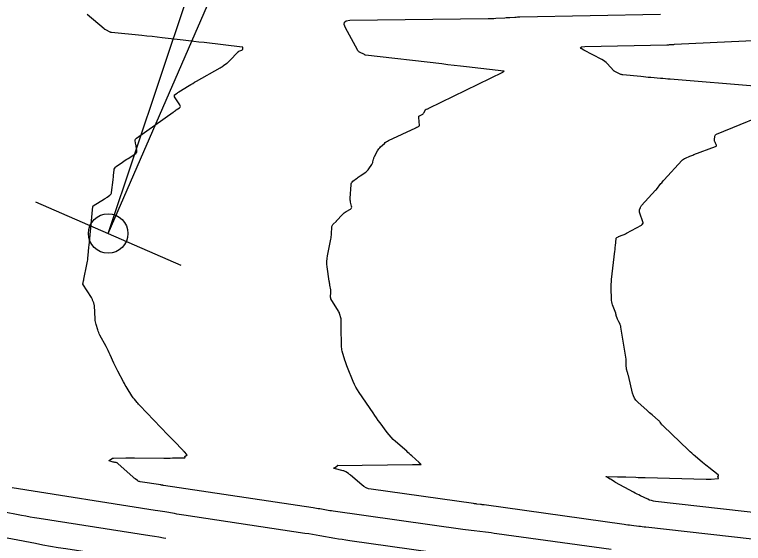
# Model space of a CAD drawing. Extents: x 658976 to 668726, y 639543 to 647196.
# Drawn here: x 661816 to 661907.9, y 642433.3 to 642500 of the extents above; entities that cross this region are included whole.
import ezdxf

# ---------------------------------------------------------------- set-up
doc = ezdxf.new("R2010")
doc.units = 0
for name, color, linetype in [('Ex_Major Contours', 7, 'Continuous'), ('Ex_Minor Contours', 7, 'Continuous'), ('R_Ramp 15 Degree_Min Ls', 7, 'Continuous'), ('R_Ramp 20 Degree Des Ls Annot', 7, 'Continuous'), ('R_Ramp 20 Degree Existing Ramp', 7, 'Continuous')]:
    doc.layers.add(name, color=color, linetype=linetype)

msp = doc.modelspace()

# ---------------------------------------------------------------- linework, layer by layer
at = {"layer": 'Ex_Major Contours'}
for points in [[(661909.821, 642490.917), (661898.687, 642491.846), (661898.379, 642491.872), (661898.071, 642491.898), (661897.763, 642491.924), (661897.455, 642491.95), (661896.223, 642492.055), (661895.915, 642492.082), (661895.607, 642492.109), (661895.3, 642492.138), (661894.992, 642492.168), (661892.718, 642492.391), (661892.63, 642492.404), (661892.544, 642492.424), (661892.459, 642492.451), (661892.377, 642492.486), (661891.678, 642492.822), (661891.644, 642492.84), (661891.612, 642492.862), (661891.582, 642492.886), (661891.555, 642492.914), (661890.736, 642493.808), (661890.585, 642493.959), (661890.422, 642494.095), (661890.248, 642494.217), (661890.063, 642494.323), (661887.78, 642495.509), (661887.454, 642495.711), (661887.364, 642495.859), (661887.51, 642495.952), (661887.892, 642495.989), (661898.247, 642496.191), (661898.33, 642496.193), (661898.413, 642496.196), (661898.495, 642496.201), (661898.578, 642496.206), (661898.908, 642496.229), (661898.991, 642496.234), (661899.073, 642496.239), (661899.156, 642496.244), (661899.238, 642496.248), (661919.917, 642497.242)], [(661913.597, 642436.668), (661896.815, 642438.568), (661896.567, 642438.607), (661896.325, 642438.665), (661896.089, 642438.743), (661895.859, 642438.842), (661894.948, 642439.276), (661894.721, 642439.385), (661894.496, 642439.498), (661894.272, 642439.614), (661894.05, 642439.733), (661891.777, 642440.969), (661891.766, 642440.976), (661891.754, 642440.983), (661891.742, 642440.99), (661891.731, 642440.997), (661891.159, 642441.361), (661891.146, 642441.37), (661891.132, 642441.378), (661891.118, 642441.386), (661891.104, 642441.394), (661890.636, 642441.655), (661890.589, 642441.686), (661890.576, 642441.707), (661890.598, 642441.719), (661890.654, 642441.722), (661892.047, 642441.687), (661892.304, 642441.68), (661892.561, 642441.673), (661892.817, 642441.665), (661893.074, 642441.656), (661894.334, 642441.612), (661894.63, 642441.602), (661894.925, 642441.593), (661895.221, 642441.584), (661895.516, 642441.576), (661903.196, 642441.372), (661903.356, 642441.37), (661903.515, 642441.371), (661903.675, 642441.376), (661903.835, 642441.385), (661904.737, 642441.445), (661904.76, 642441.45), (661904.772, 642441.46), (661904.774, 642441.475), (661904.766, 642441.496), (661904.714, 642441.592), (661904.704, 642441.616), (661904.7, 642441.64), (661904.701, 642441.665), (661904.709, 642441.69), (661904.763, 642441.817), (661904.771, 642441.846), (661904.77, 642441.872), (661904.759, 642441.895), (661904.738, 642441.916), (661903.563, 642442.838), (661903.359, 642442.999), (661903.157, 642443.162), (661902.956, 642443.327), (661902.756, 642443.493), (661901.829, 642444.273), (661901.61, 642444.46), (661901.393, 642444.651), (661901.18, 642444.845), (661900.971, 642445.043), (661897.791, 642448.094), (661897.738, 642448.147), (661897.687, 642448.202), (661897.638, 642448.26), (661897.592, 642448.319), (661897.411, 642448.56), (661897.364, 642448.619), (661897.315, 642448.675), (661897.262, 642448.728), (661897.207, 642448.779), (661896.395, 642449.48), (661896.241, 642449.614), (661896.088, 642449.748), (661895.936, 642449.884), (661895.785, 642450.021), (661894.59, 642451.106), (661894.362, 642451.346), (661894.177, 642451.61), (661894.034, 642451.9), (661893.934, 642452.215), (661893.4, 642454.44), (661893.375, 642454.542), (661893.35, 642454.645), (661893.324, 642454.747), (661893.297, 642454.849), (661893.189, 642455.259), (661893.166, 642455.361), (661893.15, 642455.463), (661893.141, 642455.567), (661893.139, 642455.671), (661893.144, 642456.089), (661893.143, 642456.193), (661893.138, 642456.297), (661893.128, 642456.401), (661893.114, 642456.504), (661892.461, 642460.575), (661892.443, 642460.664), (661892.419, 642460.75), (661892.389, 642460.835), (661892.353, 642460.917), (661892.193, 642461.245), (661892.155, 642461.326), (661892.117, 642461.408), (661892.082, 642461.49), (661892.047, 642461.573), (661891.865, 642462.024), (661891.856, 642462.049), (661891.849, 642462.074), (661891.845, 642462.1), (661891.844, 642462.127), (661891.841, 642462.233), (661891.84, 642462.26), (661891.836, 642462.286), (661891.829, 642462.311), (661891.82, 642462.336), (661891.409, 642463.371), (661891.346, 642463.554), (661891.3, 642463.74), (661891.271, 642463.929), (661891.259, 642464.122), (661891.237, 642465.43), (661891.237, 642465.712), (661891.246, 642465.995), (661891.264, 642466.276), (661891.292, 642466.557), (661891.703, 642470.141), (661891.721, 642470.308), (661891.739, 642470.476), (661891.756, 642470.644), (661891.772, 642470.811), (661891.858, 642471.739), (661891.866, 642471.776), (661891.882, 642471.808), (661891.905, 642471.835), (661891.937, 642471.856), (661892.141, 642471.963), (661892.145, 642471.965), (661892.147, 642471.969), (661892.149, 642471.972), (661892.15, 642471.977), (661892.152, 642471.995), (661892.153, 642471.999), (661892.155, 642472.003), (661892.158, 642472.006), (661892.161, 642472.008), (661892.76, 642472.227), (661892.86, 642472.266), (661892.959, 642472.309), (661893.056, 642472.355), (661893.151, 642472.405), (661895.063, 642473.445), (661895.09, 642473.462), (661895.115, 642473.48), (661895.138, 642473.501), (661895.159, 642473.524), (661895.24, 642473.621), (661895.257, 642473.646), (661895.266, 642473.672), (661895.267, 642473.7), (661895.261, 642473.729), (661894.811, 642475.068), (661894.792, 642475.14), (661894.787, 642475.213), (661894.794, 642475.285), (661894.814, 642475.357), (661894.917, 642475.646), (661894.947, 642475.716), (661894.982, 642475.782), (661895.025, 642475.845), (661895.073, 642475.903), (661896.84, 642477.825), (661896.85, 642477.836), (661896.861, 642477.846), (661896.872, 642477.856), (661896.884, 642477.866), (661896.93, 642477.905), (661896.942, 642477.915), (661896.953, 642477.926), (661896.963, 642477.937), (661896.972, 642477.949), (661897.511, 642478.666), (661897.606, 642478.789), (661897.703, 642478.909), (661897.803, 642479.027), (661897.906, 642479.142), (661900.133, 642481.582), (661900.235, 642481.682), (661900.347, 642481.769), (661900.467, 642481.843), (661900.598, 642481.903), (661901.136, 642482.118), (661901.271, 642482.171), (661901.406, 642482.224), (661901.541, 642482.277), (661901.677, 642482.328), (661904.411, 642483.37), (661904.475, 642483.406), (661904.51, 642483.453), (661904.516, 642483.511), (661904.492, 642483.581), (661904.338, 642483.883), (661904.305, 642483.959), (661904.284, 642484.038), (661904.276, 642484.119), (661904.279, 642484.202), (661904.327, 642484.642), (661904.349, 642484.735), (661904.391, 642484.813), (661904.455, 642484.875), (661904.539, 642484.922), (661912.559, 642488.198)], [(661834.556, 642430.661), (661834.064, 642430.743), (661833.22, 642430.881), (661832.374, 642431.015), (661822.461, 642432.569), (661821.495, 642432.724), (661820.53, 642432.888), (661819.566, 642433.059), (661818.603, 642433.238), (661813.472, 642434.214)]]:
    msp.add_lwpolyline(points, dxfattribs=at)
at = {"layer": 'Ex_Minor Contours'}
for points in [[(661891.221, 642432.481), (661876.826, 642434.488), (661876.466, 642434.537), (661876.106, 642434.585), (661875.746, 642434.632), (661875.386, 642434.677), (661873.944, 642434.856), (661873.584, 642434.901), (661873.223, 642434.948), (661872.863, 642434.996), (661872.504, 642435.046), (661856.18, 642437.333), (661855.968, 642437.364), (661855.756, 642437.396), (661855.544, 642437.431), (661855.332, 642437.467), (661854.486, 642437.615), (661854.275, 642437.651), (661854.063, 642437.686), (661853.851, 642437.72), (661853.639, 642437.753), (661834.765, 642440.589), (661834.735, 642440.593), (661834.706, 642440.598), (661834.676, 642440.603), (661834.647, 642440.608), (661834.529, 642440.628), (661834.5, 642440.633), (661834.47, 642440.638), (661834.441, 642440.643), (661834.412, 642440.648), (661831.811, 642441.055), (661831.724, 642441.074), (661831.642, 642441.103), (661831.564, 642441.143), (661831.49, 642441.192), (661831.203, 642441.411), (661831.132, 642441.466), (661831.062, 642441.523), (661830.993, 642441.581), (661830.925, 642441.641), (661829, 642443.372), (661828.959, 642443.404), (661828.916, 642443.429), (661828.869, 642443.447), (661828.818, 642443.459), (661828.611, 642443.493), (661828.559, 642443.502), (661828.508, 642443.513), (661828.457, 642443.526), (661828.406, 642443.54), (661827.921, 642443.681), (661827.902, 642443.689), (661827.895, 642443.699), (661827.898, 642443.712), (661827.913, 642443.726), (661827.994, 642443.789), (661828.015, 642443.804), (661828.035, 642443.819), (661828.056, 642443.834), (661828.077, 642443.849), (661828.28, 642443.984), (661828.321, 642444.008), (661828.365, 642444.026), (661828.411, 642444.037), (661828.459, 642444.041), (661830.005, 642444.064), (661830.28, 642444.067), (661830.554, 642444.069), (661830.828, 642444.07), (661831.102, 642444.069), (661834.825, 642444.046), (661835.091, 642444.045), (661835.358, 642444.045), (661835.624, 642444.046), (661835.891, 642444.048), (661837.438, 642444.063), (661837.46, 642444.066), (661837.476, 642444.076), (661837.484, 642444.092), (661837.486, 642444.115), (661837.478, 642444.217), (661837.479, 642444.241), (661837.486, 642444.262), (661837.499, 642444.28), (661837.518, 642444.295), (661837.73, 642444.424), (661837.733, 642444.426), (661837.734, 642444.428), (661837.734, 642444.431), (661837.732, 642444.434), (661837.716, 642444.457), (661837.704, 642444.473), (661837.699, 642444.481), (661837.693, 642444.487), (661837.405, 642444.813), (661837.355, 642444.868), (661837.305, 642444.922), (661837.255, 642444.976), (661837.204, 642445.03), (661836.11, 642446.161), (661835.911, 642446.367), (661835.712, 642446.574), (661835.513, 642446.781), (661835.314, 642446.988), (661831.791, 642450.665), (661831.701, 642450.761), (661831.612, 642450.858), (661831.524, 642450.955), (661831.438, 642451.055), (661831.097, 642451.454), (661831.013, 642451.555), (661830.934, 642451.659), (661830.859, 642451.767), (661830.788, 642451.877), (661830.192, 642452.85), (661830.071, 642453.05), (661829.953, 642453.252), (661829.837, 642453.455), (661829.724, 642453.66), (661829.003, 642454.993), (661828.869, 642455.246), (661828.741, 642455.502), (661828.618, 642455.761), (661828.501, 642456.023), (661828.045, 642457.075), (661827.928, 642457.337), (661827.805, 642457.595), (661827.676, 642457.851), (661827.541, 642458.104), (661826.746, 642459.552), (661826.665, 642459.709), (661826.593, 642459.869), (661826.53, 642460.033), (661826.475, 642460.201), (661826.273, 642460.88), (661826.228, 642461.05), (661826.192, 642461.223), (661826.167, 642461.397), (661826.151, 642461.572), (661826.049, 642463.28), (661826.04, 642463.369), (661826.024, 642463.457), (661826.001, 642463.543), (661825.97, 642463.627), (661825.833, 642463.96), (661825.797, 642464.043), (661825.758, 642464.123), (661825.715, 642464.202), (661825.669, 642464.28), (661824.609, 642465.976), (661824.604, 642465.986), (661824.601, 642465.997), (661824.6, 642466.008), (661824.601, 642466.019), (661824.615, 642466.081), (661824.619, 642466.102), (661824.628, 642466.145), (661824.631, 642466.159), (661824.691, 642466.434), (661824.701, 642466.482), (661824.711, 642466.531), (661824.722, 642466.579), (661824.732, 642466.627), (661825.112, 642468.474), (661825.151, 642468.672), (661825.183, 642468.871), (661825.21, 642469.071), (661825.232, 642469.272), (661825.309, 642470.076), (661825.328, 642470.277), (661825.347, 642470.478), (661825.367, 642470.679), (661825.387, 642470.88), (661825.876, 642475.797), (661825.878, 642475.816), (661825.88, 642475.842), (661825.882, 642475.847), (661825.884, 642475.852), (661825.887, 642475.856), (661825.892, 642475.86), (661827.322, 642476.737), (661827.412, 642476.793), (661827.5, 642476.851), (661827.588, 642476.911), (661827.674, 642476.972), (661828.018, 642477.22), (661828.094, 642477.288), (661828.153, 642477.366), (661828.193, 642477.455), (661828.215, 642477.554), (661828.411, 642479.128), (661828.429, 642479.281), (661828.446, 642479.433), (661828.462, 642479.585), (661828.477, 642479.738), (661828.533, 642480.348), (661828.562, 642480.492), (661828.617, 642480.621), (661828.701, 642480.733), (661828.813, 642480.829), (661829.599, 642481.38), (661829.773, 642481.501), (661829.947, 642481.62), (661830.123, 642481.738), (661830.299, 642481.854), (661831.269, 642482.485), (661831.34, 642482.545), (661831.387, 642482.616), (661831.41, 642482.698), (661831.408, 642482.791), (661831.353, 642483.184), (661831.339, 642483.283), (661831.324, 642483.381), (661831.309, 642483.479), (661831.292, 642483.577), (661831.21, 642484.057), (661831.205, 642484.164), (661831.228, 642484.259), (661831.279, 642484.342), (661831.358, 642484.414), (661835.967, 642487.677), (661836.068, 642487.748), (661836.169, 642487.819), (661836.27, 642487.89), (661836.371, 642487.961), (661836.776, 642488.244), (661836.856, 642488.319), (661836.894, 642488.402), (661836.89, 642488.494), (661836.843, 642488.593), (661836.176, 642489.62), (661836.165, 642489.639), (661836.157, 642489.659), (661836.151, 642489.68), (661836.147, 642489.702), (661836.138, 642489.791), (661836.139, 642489.812), (661836.144, 642489.831), (661836.154, 642489.848), (661836.17, 642489.862), (661836.479, 642490.097), (661836.537, 642490.14), (661836.596, 642490.181), (661836.656, 642490.221), (661836.717, 642490.259), (661837.993, 642491.036), (661838.227, 642491.177), (661838.462, 642491.316), (661838.698, 642491.454), (661838.935, 642491.589), (661841.927, 642493.285), (661842.034, 642493.348), (661842.139, 642493.414), (661842.241, 642493.483), (661842.342, 642493.555), (661842.741, 642493.85), (661842.839, 642493.926), (661842.933, 642494.006), (661843.025, 642494.089), (661843.112, 642494.177), (661844.196, 642495.3), (661844.203, 642495.308), (661844.21, 642495.316), (661844.216, 642495.324), (661844.222, 642495.333), (661844.246, 642495.367), (661844.253, 642495.375), (661844.26, 642495.382), (661844.268, 642495.387), (661844.278, 642495.391), (661844.663, 642495.526), (661844.699, 642495.544), (661844.727, 642495.569), (661844.746, 642495.601), (661844.756, 642495.641), (661844.78, 642495.812), (661844.78, 642495.851), (661844.767, 642495.879), (661844.743, 642495.899), (661844.706, 642495.908), (661839.888, 642496.461), (661839.231, 642496.536), (661838.574, 642496.612), (661837.917, 642496.689), (661837.26, 642496.766), (661834.615, 642497.079), (661833.967, 642497.153), (661833.319, 642497.225), (661832.67, 642497.293), (661832.021, 642497.358), (661828.228, 642497.726), (661828.178, 642497.733), (661828.13, 642497.745), (661828.083, 642497.762), (661828.037, 642497.783), (661827.475, 642498.076), (661827.427, 642498.102), (661827.381, 642498.132), (661827.336, 642498.164), (661827.293, 642498.198), (661825.154, 642500.009)], [(661911.605, 642433.502), (661895.622, 642435.311), (661895.392, 642435.338), (661895.162, 642435.365), (661894.932, 642435.392), (661894.703, 642435.42), (661893.784, 642435.534), (661893.554, 642435.562), (661893.325, 642435.592), (661893.095, 642435.623), (661892.866, 642435.654), (661875.198, 642438.117), (661875.087, 642438.133), (661874.976, 642438.147), (661874.865, 642438.162), (661874.754, 642438.176), (661874.31, 642438.231), (661874.199, 642438.245), (661874.088, 642438.259), (661873.977, 642438.274), (661873.867, 642438.289), (661860.952, 642440.099), (661860.626, 642440.168), (661860.319, 642440.282), (661860.034, 642440.44), (661859.768, 642440.642), (661858.376, 642441.867), (661858.306, 642441.927), (661858.234, 642441.984), (661858.16, 642442.039), (661858.084, 642442.092), (661857.778, 642442.297), (661857.699, 642442.345), (661857.618, 642442.385), (661857.533, 642442.419), (661857.446, 642442.445), (661856.277, 642442.742), (661856.271, 642442.744), (661856.265, 642442.746), (661856.26, 642442.749), (661856.254, 642442.753), (661856.234, 642442.768), (661856.23, 642442.772), (661856.229, 642442.776), (661856.23, 642442.779), (661856.235, 642442.783), (661856.704, 642443.065), (661856.709, 642443.069), (661856.711, 642443.073), (661856.709, 642443.077), (661856.704, 642443.081), (661856.68, 642443.098), (661856.675, 642443.102), (661856.674, 642443.105), (661856.677, 642443.106), (661856.682, 642443.107), (661866.162, 642443.214), (661866.388, 642443.217), (661866.614, 642443.219), (661867.268, 642443.226), (661867.277, 642443.227), (661867.28, 642443.229), (661867.278, 642443.232), (661867.27, 642443.236), (661867.227, 642443.254), (661867.216, 642443.259), (661867.207, 642443.265), (661867.198, 642443.272), (661867.19, 642443.281), (661867.089, 642443.395), (661867.069, 642443.416), (661867.049, 642443.437), (661867.028, 642443.458), (661867.006, 642443.478), (661866.089, 642444.314), (661865.929, 642444.46), (661865.768, 642444.604), (661865.607, 642444.749), (661865.444, 642444.892), (661864.029, 642446.141), (661863.749, 642446.401), (661863.485, 642446.674), (661863.236, 642446.96), (661863.001, 642447.261), (661862.092, 642448.489), (661861.866, 642448.797), (661861.643, 642449.107), (661861.423, 642449.419), (661861.205, 642449.733), (661859.447, 642452.297), (661859.231, 642452.631), (661859.034, 642452.976), (661858.856, 642453.331), (661858.697, 642453.697), (661857.992, 642455.453), (661857.9, 642455.688), (661857.814, 642455.925), (661857.733, 642456.164), (661857.657, 642456.405), (661857.313, 642457.546), (661857.272, 642457.702), (661857.242, 642457.859), (661857.223, 642458.018), (661857.215, 642458.178), (661857.205, 642458.824), (661857.202, 642458.986), (661857.201, 642459.147), (661857.2, 642459.308), (661857.199, 642459.47), (661857.199, 642461.292), (661857.195, 642461.403), (661857.184, 642461.514), (661857.166, 642461.623), (661857.14, 642461.732), (661857.022, 642462.164), (661856.988, 642462.27), (661856.948, 642462.374), (661856.9, 642462.474), (661856.845, 642462.571), (661855.886, 642464.129), (661855.875, 642464.149), (661855.866, 642464.17), (661855.859, 642464.192), (661855.854, 642464.214), (661855.832, 642464.345), (661855.83, 642464.351), (661855.827, 642464.356), (661855.821, 642464.366), (661855.82, 642464.369), (661855.819, 642464.371), (661855.818, 642464.374), (661855.819, 642464.377), (661855.87, 642464.918), (661855.876, 642465.009), (661855.876, 642465.1), (661855.87, 642465.191), (661855.857, 642465.281), (661855.759, 642465.865), (661855.738, 642465.993), (661855.718, 642466.121), (661855.698, 642466.248), (661855.679, 642466.376), (661855.416, 642468.177), (661855.38, 642468.519), (661855.374, 642468.861), (661855.398, 642469.202), (661855.45, 642469.542), (661855.868, 642471.652), (661855.899, 642471.822), (661855.923, 642471.993), (661855.941, 642472.165), (661855.953, 642472.337), (661855.994, 642473.171), (661856.008, 642473.269), (661856.038, 642473.359), (661856.084, 642473.443), (661856.147, 642473.519), (661856.569, 642473.948), (661856.571, 642473.951), (661856.573, 642473.954), (661856.574, 642473.958), (661856.574, 642473.961), (661856.575, 642473.977), (661856.576, 642473.981), (661856.577, 642473.984), (661856.579, 642473.987), (661856.581, 642473.99), (661857.355, 642474.784), (661857.459, 642474.883), (661857.57, 642474.975), (661857.686, 642475.059), (661857.808, 642475.135), (661858.336, 642475.439), (661858.43, 642475.511), (661858.489, 642475.599), (661858.511, 642475.702), (661858.497, 642475.82), (661858.368, 642476.323), (661858.341, 642476.45), (661858.323, 642476.577), (661858.316, 642476.705), (661858.319, 642476.835), (661858.421, 642478.506), (661858.442, 642478.641), (661858.49, 642478.763), (661858.563, 642478.871), (661858.662, 642478.966), (661859.108, 642479.319), (661859.221, 642479.406), (661859.335, 642479.492), (661859.45, 642479.574), (661859.567, 642479.655), (661860.269, 642480.13), (661860.382, 642480.215), (661860.486, 642480.31), (661860.58, 642480.414), (661860.665, 642480.527), (661861.043, 642481.088), (661861.089, 642481.164), (661861.128, 642481.244), (661861.159, 642481.326), (661861.181, 642481.413), (661861.257, 642481.764), (661861.279, 642481.851), (661861.306, 642481.935), (661861.34, 642482.017), (661861.38, 642482.098), (661861.764, 642482.813), (661861.846, 642482.95), (661861.937, 642483.079), (661862.039, 642483.2), (661862.152, 642483.313), (661862.623, 642483.748), (661862.744, 642483.851), (661862.872, 642483.945), (661863.007, 642484.028), (661863.149, 642484.102), (661866.582, 642485.723), (661866.628, 642485.745), (661866.674, 642485.765), (661866.72, 642485.786), (661866.766, 642485.805), (661866.951, 642485.884), (661866.991, 642485.907), (661867.019, 642485.938), (661867.035, 642485.977), (661867.038, 642486.023), (661866.991, 642487.007), (661866.99, 642487.023), (661866.988, 642487.039), (661866.985, 642487.055), (661866.981, 642487.07), (661866.963, 642487.133), (661866.961, 642487.147), (661866.963, 642487.16), (661866.971, 642487.171), (661866.983, 642487.179), (661867.393, 642487.399), (661867.461, 642487.442), (661867.521, 642487.493), (661867.573, 642487.552), (661867.616, 642487.619), (661867.812, 642487.974), (661867.835, 642488.008), (661867.863, 642488.036), (661867.895, 642488.058), (661867.933, 642488.074), (661868.094, 642488.126), (661868.134, 642488.14), (661868.173, 642488.155), (661868.212, 642488.172), (661868.251, 642488.19), (661877.55, 642492.741), (661877.567, 642492.75), (661877.585, 642492.759), (661877.601, 642492.769), (661877.618, 642492.779), (661877.715, 642492.838), (661877.72, 642492.841), (661877.725, 642492.843), (661877.726, 642492.845), (661877.726, 642492.847), (661877.72, 642492.853), (661877.717, 642492.855), (661877.714, 642492.856), (661873.004, 642493.402), (661872.219, 642493.493), (661871.433, 642493.584), (661870.648, 642493.675), (661869.862, 642493.767), (661860.264, 642494.885), (661860.252, 642494.887), (661860.24, 642494.89), (661860.229, 642494.894), (661860.218, 642494.9), (661860.176, 642494.924), (661860.165, 642494.929), (661860.154, 642494.935), (661860.144, 642494.941), (661860.133, 642494.946), (661859.485, 642495.262), (661859.456, 642495.278), (661859.43, 642495.297), (661859.406, 642495.318), (661859.385, 642495.342), (661859.302, 642495.444), (661859.282, 642495.47), (661859.263, 642495.497), (661859.246, 642495.525), (661859.229, 642495.553), (661857.707, 642498.328), (661857.548, 642498.741), (661857.588, 642499.039), (661857.828, 642499.22), (661858.266, 642499.285), (661875.707, 642499.494), (661875.952, 642499.498), (661876.196, 642499.506), (661876.44, 642499.517), (661876.684, 642499.53), (661877.835, 642499.603), (661877.991, 642499.613), (661878.148, 642499.623), (661878.304, 642499.633), (661878.461, 642499.643), (661879.086, 642499.684), (661879.242, 642499.694), (661879.399, 642499.701), (661879.555, 642499.707), (661879.712, 642499.711), (661897.441, 642500.057)], [(661871.141, 642431.803), (661858.258, 642433.608), (661857.786, 642433.676), (661857.315, 642433.748), (661856.844, 642433.824), (661856.374, 642433.905), (661854.494, 642434.234), (661854.024, 642434.315), (661853.553, 642434.393), (661853.082, 642434.468), (661852.611, 642434.54), (661837.345, 642436.834), (661837.043, 642436.88), (661836.742, 642436.928), (661836.441, 642436.978), (661836.14, 642437.029), (661834.937, 642437.238), (661834.636, 642437.289), (661834.335, 642437.34), (661834.034, 642437.389), (661833.733, 642437.437), (661815.674, 642440.267)], [(661835.072, 642433.894), (661834.772, 642433.946), (661834.2, 642434.042), (661833.627, 642434.135), (661833.053, 642434.226), (661819.068, 642436.418), (661818.513, 642436.507), (661817.958, 642436.601), (661817.405, 642436.699), (661816.852, 642436.802), (661814.294, 642437.289)]]:
    msp.add_lwpolyline(points, dxfattribs=at)
at = {"layer": 'R_Ramp 15 Degree_Min Ls'}
msp.add_line((661827.791, 642472.376), (661906.684, 642708.782), dxfattribs=at)
msp.add_circle((661827.791, 642472.376), 2.5, dxfattribs=at)
at = {"layer": 'R_Ramp 20 Degree Des Ls Annot'}
msp.add_line((661827.791, 642472.376), (661939.239, 642729.242), dxfattribs=at)
msp.add_lwpolyline([(661818.618, 642476.356), (661836.965, 642468.396)], dxfattribs=at)
msp.add_lwpolyline([(661818.618, 642476.356), (661836.965, 642468.396)], dxfattribs=at)
msp.add_circle((661827.791, 642472.376), 2.5, dxfattribs=at)
at = {"layer": 'R_Ramp 20 Degree Existing Ramp'}
msp.add_line((661827.791, 642472.376), (661940.35, 642731.802), dxfattribs=at)
msp.add_circle((661827.791, 642472.376), 2.5, dxfattribs=at)

doc.saveas('drawing.dxf')
